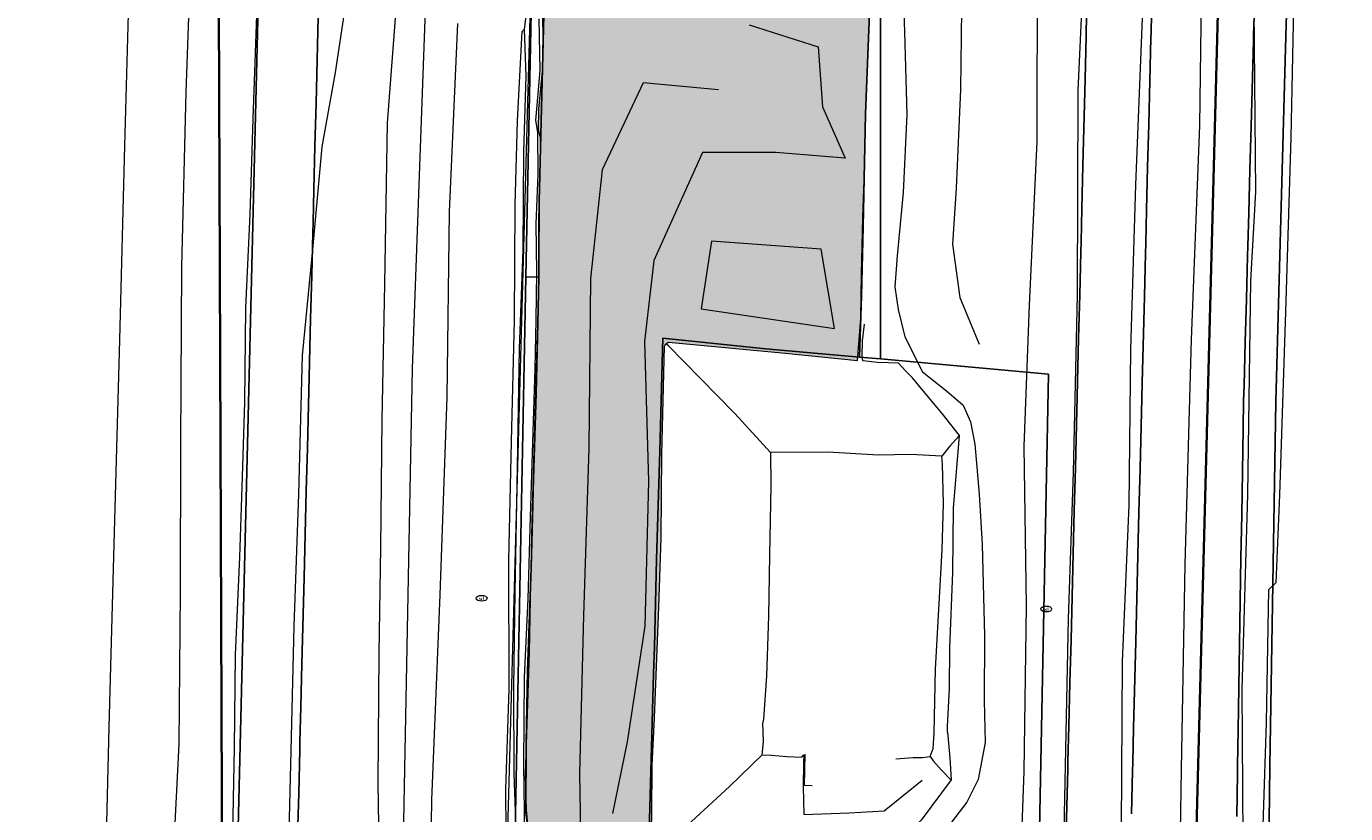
# Model space of a CAD drawing. Header units: metres. Extents: x 250001 to 257773, y 598992 to 609118.
# Tile 465 of 656: x 253812 to 253873, y 603867 to 603904. Entities that reach past the tile are written whole.
import ezdxf
from ezdxf.enums import TextEntityAlignment as Align
from ezdxf.lldxf.tags import DXFTag

# ---------------------------------------------------------------- set-up
doc = ezdxf.new("R2010")
doc.units = ezdxf.units.M
for name, color, linetype, lineweight in [('B-WE-GR-GRAS-GV', 252, 'Continuous', 13), ('B-WE-GW-TALUD-G', 252, 'Continuous', 18), ('B-WE-GW-TALUD_KRUIN-G', 252, 'Continuous', 18), ('B-WE-IE-TERREINAFSCHEIDING_KUNSTMATIG_HEKWERK_RASTER-G', 252, 'IE-TERREINAFSCHEIDING-KUNSTMATIG', 18), ('B-WE-KG-GRENS_PERCEEL-G', 150, 'KG-PERCEEL', 18), ('B-WE-KL-WATER_PUT-S', 252, 'Continuous', 25), ('B-WE-OG-HOOGTELIJN-G', 252, 'Continuous', 18), ('B-WE-OG-TERREIN_ERF-GV', 7, 'Continuous', 18), ('B-WE-VH-VERHARDING_ASFALT-G', 252, 'Continuous', 18), ('B-WE-VH-VERHARDING_BETON-G', 252, 'Continuous', 18), ('B-WE-VH-VERHARDING_GESLOTEN-GV', 252, 'Continuous', 18), ('N-WE-VH-VERHARDING_ASFALT-A', 252, 'Continuous', 18), ('X-XX-AL-REFERENTIE-G', 7, 'Continuous', 18)]:
    doc.layers.add(name, color=color, linetype=linetype, lineweight=lineweight)
doc.layers.add('HULPLIJN', color=220, linetype='Continuous', plot=False)
doc.layers.add('N-WE-KG-GRENS INMETING-G', color=240, linetype='FENCELINE1', lineweight=35, plot=False)
doc.styles.add('NLCS-ISO', font='NLCS-ISO.ttf')
doc.styles.get("Standard").update_dxf_attribs({"font": 'NLCS-ISO.ttf'})
doc.linetypes.add('FENCELINE1', pattern='A,6.35,-2.54,[133,ltypeshp.shx,S=2.54,R=0,X=-2.54,Y=0],-2.54,25.4', length=36.83)
doc.linetypes.add('IE-TERREINAFSCHEIDING-KUNSTMATIG', pattern='A,4,[82,NLCS.shx,S=0.75,R=90,X=0,Y=0],4,-2', length=10)
tags = doc.linetypes.add('KG-PERCEEL', pattern='A,5.5,-2,["P",Standard,S=1.8,R=0,X=-0.5,Y=-0.9],-2,5.5,-2,[5,NLCS.SHX,S=0.75,R=0,X=0,Y=0],-2', length=19).pattern_tags.tags
tags[6] = DXFTag(74, 10)

# ---------------------------------------------------------------- blocks, each defined once
blk = doc.blocks.new('BS2021-132-Xref-KAD-20210617')
at = {"layer": 'B-WE-KG-GRENS_PERCEEL-G', "flags": 128}
for points in [[(253823.066, 603694.22), (253824.846, 603714.819), (253825.742, 603745.812), (253827.078, 603745.812), (253827.218, 603749.437), (253825.846, 603749.462), (253827.756, 603815.568), (253827.88, 603817.7), (253828.81, 603854.54), (253829.44, 603887.65), (253830.8, 603925.15), (253830.92, 603939.77), (253836.27, 604122.77), (253836.41, 604125.016)], [(253829.319, 603700.791), (253838.25, 604026.06)]]:
    blk.add_lwpolyline(points, dxfattribs=at)
blk = doc.blocks.new('BS2021-132-Xref-BGT-GRIJS-20210617-aangepast')
at = {"layer": 'B-WE-GR-GRAS-GV', "flags": 128}
for points in [[(253825.072, 603903.95), (253824.972, 603899.952), (253824.922, 603897.952), (253824.872, 603895.953), (253824.833, 603894.411), (253824.822, 603893.953), (253824.771, 603891.954), (253824.721, 603889.955), (253824.671, 603887.955), (253824.653, 603887.23), (253824.621, 603885.956), (253824.571, 603883.957), (253824.521, 603881.957), (253824.47, 603879.958), (253824.42, 603877.958), (253824.32, 603873.96), (253824.27, 603871.96), (253824.229, 603870.325), (253824.22, 603869.961), (253824.169, 603867.962), (253824.119, 603865.962)], [(253834.186, 603865.372), (253834.702, 603891.898), (253834.957, 603904.921)], [(253834.957, 603904.921), (253834.702, 603891.898), (253835.296, 603891.886), (253835.308, 603892.502), (253835.317, 603895.403), (253835.547, 603904.652)], [(253850.481, 603974.586), (253850.238, 603965.291), (253850.013, 603955.622), (253849.866, 603948.988), (253849.667, 603940.807), (253849.435, 603931.513), (253849.189, 603923.389), (253849.097, 603918.87), (253849.008, 603916.38), (253848.579, 603913.994), (253847.512, 603911.316), (253846.308, 603908.866), (253845.091, 603906.465), (253844.29, 603904.783), (253847.379, 603904.707), (253850.62, 603904.688), (253850.648, 603904.532), (253850.449, 603899.456), (253850.339, 603894.221), (253850.256, 603891.022), (253850.164, 603888.176), (253851.141, 603888.088), (253851.141, 603927.085), (253851.851, 603982.129)], [(253851.851, 603982.129), (253851.141, 603927.085), (253851.141, 603888.088), (253858.931, 603887.39), (253858.504, 603865.485), (253851.358, 603865.004), (253849.7, 603836.172), (253849.678, 603835.311), (253849.628, 603833.312), (253849.591, 603831.822), (253849.578, 603831.313), (253849.528, 603829.313), (253849.428, 603825.315), (253849.377, 603823.315), (253849.277, 603819.317), (253849.227, 603817.317), (253849.197, 603816.142), (253849.177, 603815.318), (253849.127, 603813.318), (253849.114, 603812.828), (253849.107, 603812.55), (253849.076, 603811.319), (253849.026, 603809.32), (253848.976, 603807.32)], [(253859.728, 603865.069), (253859.828, 603869.067), (253859.837, 603869.431), (253859.879, 603871.067), (253859.929, 603873.066), (253859.979, 603875.066), (253860.079, 603879.064), (253860.129, 603881.064), (253860.18, 603883.063), (253860.23, 603885.062), (253860.262, 603886.336), (253860.28, 603887.062), (253860.33, 603889.061), (253860.38, 603891.061), (253860.43, 603893.06), (253860.442, 603893.518), (253860.481, 603895.059), (253860.531, 603897.059), (253860.631, 603901.057), (253860.681, 603903.057), (253860.687, 603903.294), (253860.731, 603905.056)], [(253862.777, 603866.993), (253862.827, 603868.992), (253862.837, 603869.356), (253862.878, 603870.992), (253862.978, 603874.99), (253863.028, 603876.99), (253863.128, 603880.988), (253863.179, 603882.988), (253863.229, 603884.987), (253863.261, 603886.261), (253863.279, 603886.987), (253863.379, 603890.985), (253863.429, 603892.985), (253863.441, 603893.442), (253863.48, 603894.984), (253863.53, 603896.983), (253863.58, 603898.983), (253863.63, 603900.982), (253863.68, 603902.982), (253863.686, 603903.219), (253863.73, 603904.981)], [(253860.731, 603905.056), (253860.687, 603903.294), (253860.681, 603903.057), (253860.631, 603901.057), (253860.531, 603897.059), (253860.481, 603895.059), (253860.442, 603893.518), (253860.43, 603893.06), (253860.38, 603891.061), (253860.33, 603889.061), (253860.28, 603887.062), (253860.262, 603886.336), (253860.23, 603885.062), (253860.18, 603883.063), (253860.129, 603881.064), (253860.079, 603879.064), (253859.979, 603875.066), (253859.929, 603873.066), (253859.879, 603871.067), (253859.837, 603869.431), (253859.828, 603869.067), (253859.728, 603865.069)], [(253867.665, 603866.87), (253867.69, 603868.87), (253867.694, 603869.234), (253867.722, 603870.87), (253867.756, 603872.87), (253867.789, 603874.87), (253867.823, 603876.869), (253867.857, 603878.869), (253867.89, 603880.869), (253867.958, 603884.869), (253867.979, 603886.142), (253867.999, 603886.868), (253868.054, 603888.867), (253868.108, 603890.867), (253868.163, 603892.866), (253868.176, 603893.324), (253868.218, 603894.865), (253868.273, 603896.864), (253868.327, 603898.864), (253868.437, 603902.862), (253868.443, 603903.099), (253868.497, 603904.861)], [(253863.73, 603904.981), (253863.686, 603903.219), (253863.68, 603902.982), (253863.63, 603900.982), (253863.58, 603898.983), (253863.53, 603896.983), (253863.48, 603894.984), (253863.441, 603893.442), (253863.429, 603892.985), (253863.379, 603890.985), (253863.279, 603886.987), (253863.261, 603886.261), (253863.229, 603884.987), (253863.179, 603882.988), (253863.128, 603880.988), (253863.028, 603876.99), (253862.978, 603874.99), (253862.878, 603870.992), (253862.837, 603869.356), (253862.827, 603868.992), (253862.777, 603866.993)], [(253811.388, 603826.337), (253811.71, 603826.815), (253812.073, 603827.261), (253812.475, 603827.673), (253812.912, 603828.046), (253813.382, 603828.379), (253813.88, 603828.667), (253814.402, 603828.909), (253814.944, 603829.103), (253815.501, 603829.247), (253816.069, 603829.34), (253816.643, 603829.381), (253817.218, 603829.37), (253817.79, 603829.306), (253818.354, 603829.192), (253818.905, 603829.026), (253819.439, 603828.812), (253819.952, 603828.549), (253820.438, 603828.242), (253823.105, 603938.143)], [(253823.105, 603938.143), (253820.438, 603828.242)], [(253824.119, 603865.962), (253824.169, 603867.962), (253824.22, 603869.961), (253824.229, 603870.325), (253824.27, 603871.96), (253824.32, 603873.96), (253824.42, 603877.958), (253824.47, 603879.958), (253824.521, 603881.957), (253824.571, 603883.957), (253824.621, 603885.956), (253824.653, 603887.23), (253824.671, 603887.955), (253824.721, 603889.955), (253824.771, 603891.954), (253824.822, 603893.953), (253824.833, 603894.411), (253824.872, 603895.953), (253824.922, 603897.952), (253824.972, 603899.952), (253825.072, 603903.95)]]:
    blk.add_lwpolyline(points, dxfattribs=at)
at = {"layer": 'B-WE-GW-TALUD_KRUIN-G', "flags": 128}
for points in [[(253859.728, 603865.069), (253859.828, 603869.067), (253859.837, 603869.431), (253859.879, 603871.067), (253859.929, 603873.066), (253859.979, 603875.066), (253860.079, 603879.064), (253860.129, 603881.064), (253860.18, 603883.063), (253860.23, 603885.062), (253860.262, 603886.336), (253860.28, 603887.062), (253860.33, 603889.061), (253860.38, 603891.061), (253860.43, 603893.06), (253860.442, 603893.518), (253860.481, 603895.059), (253860.531, 603897.059), (253860.631, 603901.057), (253860.681, 603903.057), (253860.687, 603903.294), (253860.731, 603905.056)], [(253863.73, 603904.981), (253863.686, 603903.219), (253863.68, 603902.982), (253863.63, 603900.982), (253863.58, 603898.983), (253863.53, 603896.983), (253863.48, 603894.984), (253863.441, 603893.442), (253863.429, 603892.985), (253863.379, 603890.985), (253863.279, 603886.987), (253863.261, 603886.261), (253863.229, 603884.987), (253863.179, 603882.988), (253863.128, 603880.988), (253863.028, 603876.99), (253862.978, 603874.99), (253862.878, 603870.992), (253862.837, 603869.356), (253862.827, 603868.992), (253862.777, 603866.993)]]:
    blk.add_lwpolyline(points, dxfattribs=at)
at = {"layer": 'B-WE-OG-TERREIN_ERF-GV', "flags": 128}
blk.add_lwpolyline([(253858.931, 603887.39), (253851.141, 603888.088), (253850.164, 603888.176), (253845.826, 603888.565), (253841.054, 603889.053), (253840.92, 603883.817), (253840.758, 603878.784), (253840.665, 603874.748), (253840.613, 603873.508), (253840.491, 603868.958), (253840.382, 603865.083), (253840.364, 603864.678), (253840.346, 603864.262), (253851.358, 603865.004), (253858.504, 603865.485)], close=True, dxfattribs=at)
at = {"layer": 'B-WE-VH-VERHARDING_GESLOTEN-GV', "flags": 128}
for points in [[(253835.547, 603904.652), (253835.317, 603895.403), (253835.308, 603892.502), (253835.296, 603891.886), (253835.252, 603889.738), (253835.183, 603886.502), (253835.056, 603882.513), (253834.947, 603878.398), (253834.781, 603873.638), (253834.717, 603870.297), (253834.698, 603867.042), (253834.832, 603866.044)], [(253840.382, 603865.083), (253840.491, 603868.958), (253840.613, 603873.508), (253840.665, 603874.748), (253840.758, 603878.784), (253840.92, 603883.817), (253841.054, 603889.053), (253845.826, 603888.565), (253850.164, 603888.176), (253850.256, 603891.022), (253850.339, 603894.221), (253850.449, 603899.456), (253850.648, 603904.532)], [(253868.497, 603904.861), (253868.443, 603903.099), (253868.437, 603902.862), (253868.327, 603898.864), (253868.273, 603896.864), (253868.218, 603894.865), (253868.176, 603893.324), (253868.163, 603892.866), (253868.108, 603890.867), (253868.054, 603888.867), (253867.999, 603886.868), (253867.979, 603886.142), (253867.958, 603884.869), (253867.89, 603880.869), (253867.857, 603878.869), (253867.823, 603876.869), (253867.789, 603874.87), (253867.756, 603872.87), (253867.722, 603870.87), (253867.694, 603869.234), (253867.69, 603868.87), (253867.665, 603866.87)], [(253867.325, 603792.553), (253867.694, 603812.081), (253868.354, 603831.338), (253868.958, 603849.965), (253869.194, 603869.212), (253869.479, 603886.109), (253869.943, 603903.056), (253870.539, 603922.773)], [(253870.539, 603922.773), (253869.943, 603903.056), (253869.479, 603886.109), (253869.194, 603869.212), (253868.958, 603849.965), (253868.354, 603831.338), (253867.694, 603812.081), (253867.325, 603792.553)]]:
    blk.add_lwpolyline(points, dxfattribs=at)
blk.add_lwpolyline([(253834.947, 603878.398), (253835.056, 603882.513), (253835.183, 603886.502), (253835.252, 603889.738), (253835.296, 603891.886), (253834.702, 603891.898), (253834.186, 603865.372), (253832.462, 603865.372), (253832.462, 603862.372), (253835.497, 603862.372), (253835.507, 603864.291), (253835.035, 603864.358), (253834.982, 603864.529), (253834.832, 603866.044), (253834.698, 603867.042), (253834.717, 603870.297), (253834.781, 603873.638)], close=True, dxfattribs=at)
blk = doc.blocks.new('BS2021-132-Xref-toegangsweg gearceerd-aangepast')
at = {"layer": 'N-WE-VH-VERHARDING_ASFALT-A'}
h = blk.add_hatch(color=256, dxfattribs=at)
h.dxf.hatch_style = 1
h.paths.add_polyline_path([(253846.75, 603965.367), (253846.746, 603965.367), (253846.575, 603958.723), (253846.437, 603952.485), (253846.297, 603946.278), (253846.154, 603940.845), (253846.082, 603937.969), (253845.948, 603933.286), (253845.867, 603929.107), (253845.75, 603926.963), (253845.681, 603923.109), (253845.653, 603922.123), (253845.594, 603919.395), (253845.396, 603916.923), (253845.067, 603915.087), (253844.577, 603913.465), (253844.085, 603912.25), (253843.235, 603910.548), (253842.175, 603908.444), (253841.451, 603907.112), (253840.677, 603905.649), (253840.409, 603905.115), (253840.248, 603904.867), (253839.979, 603904.774), (253838.732, 603904.7), (253836.83, 603904.766), (253835.586, 603904.804), (253835.475, 603903.919), (253835.491, 603903.027), (253835.452, 603901.442), (253835.29, 603899.665), (253835.273, 603898.707), (253835.359, 603898.333), (253835.352, 603896.527), (253835.291, 603894.623), (253835.287, 603891.68), (253835.243, 603889.711), (253835.149, 603886.59), (253835.038, 603882.768), (253834.976, 603880.589), (253834.906, 603876.948), (253834.848, 603874.495), (253834.743, 603871.151), (253834.666, 603868.823), (253834.709, 603867.189), (253834.879, 603865.323), (253834.983, 603864.375), (253835.034, 603864.295), (253835.093, 603864.297), (253835.501, 603864.306), (253835.494, 603862.814), (253835.473, 603861.795), (253835.495, 603859.945), (253835.545, 603858.388), (253835.65, 603857.034), (253835.816, 603855.91), (253836.107, 603854.808), (253836.609, 603853.454), (253836.944, 603852.712), (253837.126, 603852.254), (253837.612, 603851.35), (253838.789, 603849.234), (253840.283, 603846.594), (253841.193, 603844.976), (253842.325, 603843.001), (253842.92, 603841.939), (253843.672, 603840.431), (253844.251, 603839.182), (253844.827, 603837.813), (253845.262, 603836.525), (253845.489, 603835.342), (253845.595, 603834.209), (253845.61, 603832.723), (253845.573, 603830.311), (253845.45, 603826.841), (253845.469, 603825.922), (253845.348, 603821.666), (253845.284, 603818.861), (253845.173, 603814.729), (253845.04, 603809.354), (253844.928, 603805.225), (253844.813, 603800.331), (253844.704, 603795.879), (253844.629, 603794.501), (253844.579, 603791.597), (253844.474, 603787.57), (253844.384, 603784.194), (253844.276, 603779.764), (253844.196, 603776.868), (253844.174, 603776.869), (253847.727, 603776.659), (253847.765, 603776.658), (253847.842, 603779.775), (253847.984, 603784.812), (253848.117, 603790.704), (253848.22, 603794.317), (253848.182, 603795.85), (253848.301, 603800.298), (253848.426, 603804.596), (253848.601, 603811.36), (253848.691, 603815.248), (253848.808, 603819.289), (253848.903, 603823.084), (253848.986, 603826.454), (253849.142, 603829.925), (253849.194, 603831.672), (253849.193, 603833.419), (253849.126, 603835.023), (253848.949, 603836.52), (253848.678, 603837.734), (253848.378, 603838.788), (253848.154, 603839.371), (253847.669, 603840.434), (253847.205, 603841.286), (253846.324, 603842.899), (253844.792, 603845.634), (253843.583, 603847.759), (253842.318, 603850.143), (253842.028, 603850.646), (253841.551, 603851.486), (253841.154, 603852.23), (253840.604, 603853.374), (253840.286, 603854.146), (253840.177, 603854.5), (253839.721, 603854.473), (253839.556, 603857.037), (253839.409, 603859.553), (253839.316, 603862.867), (253839.28, 603864.518), (253840.513, 603864.577), (253840.503, 603864.792), (253840.536, 603867.021), (253840.555, 603869.244), (253840.659, 603871.445), (253840.676, 603871.832), (253840.872, 603876.593), (253840.979, 603879.794), (253841.002, 603883.661), (253841.128, 603888.688), (253841.186, 603888.789), (253841.309, 603888.862), (253843.292, 603888.679), (253846.738, 603888.351), (253850.084, 603888.019), (253850.226, 603889.967), (253850.257, 603892.024), (253850.331, 603894.641), (253850.402, 603896.829), (253850.476, 603900.088), (253850.669, 603904.507), (253850.511, 603904.623), (253849.974, 603904.643), (253847.459, 603904.73), (253845.052, 603904.738), (253844.319, 603904.785), (253844.413, 603905.25), (253844.686, 603905.72), (253845.103, 603906.552), (253845.807, 603907.855), (253846.592, 603909.454), (253847.288, 603910.85), (253847.821, 603912.006), (253848.209, 603912.849), (253848.581, 603913.96), (253848.829, 603915.106), (253848.99, 603916.164), (253849.101, 603917.56), (253849.115, 603919.589), (253849.101, 603921.815), (253849.195, 603923.424), (253849.313, 603926.623), (253849.43, 603930.905), (253849.541, 603935.633), (253849.641, 603939.855), (253849.769, 603944.954), (253849.904, 603949.84), (253850.008, 603954.198), (253850.11, 603959.073), (253850.093, 603959.073)])
at = {"layer": 'B-WE-VH-VERHARDING_GESLOTEN-GV', "flags": 128}
for points in [[(253835.475, 603903.919), (253835.491, 603903.027), (253835.452, 603901.442), (253835.29, 603899.665), (253835.273, 603898.707), (253835.359, 603898.333), (253835.352, 603896.527), (253835.291, 603894.623), (253835.287, 603891.68), (253835.243, 603889.711), (253835.149, 603886.59), (253835.038, 603882.768), (253834.976, 603880.589), (253834.906, 603876.948), (253834.848, 603874.495), (253834.743, 603871.151), (253834.666, 603868.823), (253834.709, 603867.189), (253834.879, 603865.323)], [(253840.503, 603864.792), (253840.536, 603867.021), (253840.555, 603869.244), (253840.659, 603871.445), (253840.676, 603871.832), (253840.872, 603876.593), (253840.979, 603879.794), (253841.002, 603883.661), (253841.128, 603888.688), (253841.186, 603888.789), (253841.309, 603888.862), (253843.292, 603888.679), (253846.738, 603888.351), (253850.084, 603888.019), (253850.226, 603889.967), (253850.257, 603892.024), (253850.331, 603894.641), (253850.402, 603896.829), (253850.476, 603900.088), (253850.669, 603904.507)]]:
    blk.add_lwpolyline(points, dxfattribs=at)
blk = doc.blocks.new('SKL-WATERLEIDINGPUT-SO')
at = {"color": 0, "linetype": 'ByBlock', "lineweight": 18}
blk.add_ellipse((0, 0), major_axis=(2.5, 0), ratio=0.54, dxfattribs=at)
at = {"color": 0, "linetype": 'ByBlock', "lineweight": 18, "style": 'NLCS-ISO'}
blk.add_text('wl', height=1.8, dxfattribs=at).set_placement((0, 0), align=Align.MIDDLE_CENTER)
blk = doc.blocks.new('BS2021-132-Xref-inmeting-2d-Provincie-20211104')
at = {"layer": 'B-WE-GW-TALUD-G'}
for points in [[(253858.402, 603804.551), (253858.693, 603812.101), (253858.842, 603819.7), (253859.044, 603826.491), (253859.308, 603834.521), (253859.286, 603842.097), (253859.28, 603850.222), (253859.502, 603857.799), (253859.657, 603866.218), (253859.868, 603876.034), (253860.09, 603882.83), (253860.282, 603891.069), (253860.308, 603900.534), (253860.71, 603909.25), (253860.997, 603916.243), (253861.303, 603923.083), (253861.596, 603931.027), (253861.994, 603937.752), (253862.081, 603944.943), (253862.2, 603951.48), (253862.47, 603958.512), (253862.587, 603963.761)], [(253865.861, 603961.033), (253865.412, 603955.065), (253864.947, 603949.832), (253864.673, 603945.002), (253864.338, 603938.538), (253864.166, 603932.304), (253864.178, 603926.947), (253863.872, 603919.632), (253863.555, 603911.708), (253863.283, 603903.89), (253862.973, 603896.163), (253862.74, 603888.542), (253862.655, 603881.31), (253862.345, 603874.059), (253862.303, 603866.32), (253862.026, 603858.722), (253861.877, 603851.46), (253861.644, 603844.204), (253861.581, 603836.673), (253861.693, 603831.423), (253861.554, 603826.5), (253861.354, 603820.94), (253861.288, 603813.765), (253861.157, 603805.896)], [(253866.411, 603806.026), (253866.432, 603813.125), (253866.753, 603819.986), (253867.107, 603830.523), (253867.378, 603836.917), (253867.127, 603837.636), (253867.556, 603844.131), (253867.754, 603849.853), (253867.615, 603852.073), (253867.6, 603854.422), (253867.997, 603859.85), (253867.963, 603865.822), (253867.911, 603872.776), (253868.169, 603881.811), (253868.315, 603891.709), (253868.549, 603895.841), (253868.474, 603904.341)], [(253822.207, 603904.024), (253822.046, 603899.223), (253821.903, 603894.805), (253821.709, 603890.453), (253821.653, 603886.09), (253821.526, 603882.146), (253821.432, 603878.895), (253821.222, 603874.365), (253821.175, 603870.063), (253821.088, 603865.305)], [(253833.801, 603864.237), (253833.777, 603868.124), (253833.925, 603872.79), (253833.915, 603878.757), (253834.033, 603884.266), (253834.179, 603889.893), (253834.203, 603895.221), (253834.317, 603899.125), (253834.527, 603903.266), (253834.608, 603903.357), (253834.645, 603903.371)]]:
    blk.add_lwpolyline(points, dxfattribs=at)
at = {"layer": 'B-WE-IE-TERREINAFSCHEIDING_KUNSTMATIG_HEKWERK_RASTER-G'}
blk.add_lwpolyline([(253815.054, 603823.621), (253814.606, 603824.039), (253814.39, 603824.194), (253814.27, 603824.307), (253814.281, 603825.046), (253814.275, 603825.643), (253814.273, 603826.148), (253814.364, 603829.093), (253814.434, 603832.099), (253814.511, 603835.163), (253814.656, 603841.078), (253814.861, 603850.066), (253815.164, 603862.123), (253815.388, 603871.011), (253815.636, 603880.055), (253815.869, 603888.969), (253816.114, 603897.967), (253816.356, 603906.896)], dxfattribs=at)
at = {"layer": 'B-WE-OG-HOOGTELIJN-G'}
for points in [[(253819.18, 603907.465), (253818.938, 603900.456), (253818.743, 603892.363), (253818.686, 603884.153), (253818.67, 603877.283), (253818.615, 603870.228), (253818.189, 603861.994), (253817.971, 603854.152), (253817.969, 603846.495), (253817.588, 603839.195), (253817.716, 603833.895), (253817.682, 603830.756), (253817.106, 603829.225), (253817.355, 603828.045), (253818.422, 603827.771), (253819.39, 603827.408), (253819.98, 603826.956)], [(253856.639, 603963.754), (253856.333, 603954.89), (253855.85, 603945.516), (253855.611, 603936.807), (253855.308, 603928.022), (253855.382, 603920.142), (253855.072, 603913.644), (253855.028, 603909.369), (253854.914, 603905.55), (253854.854, 603900.591), (253854.645, 603896.013), (253854.488, 603893.417), (253854.824, 603890.94), (253855.717, 603888.772)], [(253855.571, 603776.442), (253855.739, 603784.692), (253856.061, 603792.264), (253856.135, 603800.589), (253856.438, 603809.464), (253856.697, 603817.468), (253856.98, 603825.609), (253857.192, 603833.709), (253857.325, 603842.246), (253857.232, 603850.733), (253857.478, 603860.136), (253857.812, 603868.96), (253857.907, 603876.643), (253857.812, 603884.025), (253858.051, 603890.581), (253858.407, 603898.169), (253858.428, 603906.277), (253858.389, 603915.483), (253858.588, 603924.919), (253858.787, 603934.81), (253858.952, 603944.391), (253859.071, 603951.899), (253859.612, 603959.189), (253859.801, 603963.754)], [(253852.176, 603905.559), (253852.254, 603903.257), (253852.365, 603899.423), (253852.2, 603895.815), (253851.919, 603892.875), (253851.811, 603891.435), (253851.961, 603890.377), (253852.265, 603889.119), (253853.096, 603887.495), (253854.198, 603886.608), (253854.981, 603885.941), (253855.324, 603885.174), (253855.522, 603884.132), (253855.719, 603881.827), (253855.857, 603879.488), (253855.96, 603875.244), (253855.947, 603872.248), (253856.003, 603870.308), (253855.674, 603868.582), (253855.151, 603867.542), (253854.235, 603866.342)], [(253862.619, 603777.542), (253863.219, 603785.004), (253863.409, 603794.825), (253863.658, 603805.607), (253863.819, 603817.159), (253864.324, 603827.384), (253864.53, 603838.113), (253864.706, 603848.575), (253864.953, 603859.448), (253865.106, 603869.056), (253865.273, 603878.555), (253865.566, 603888.99), (253865.948, 603898.922), (253866.082, 603909.455), (253866.349, 603919.126), (253866.589, 603928.517), (253866.617, 603933.364), (253866.716, 603938.001), (253866.993, 603943.063), (253867.511, 603949.216), (253868.435, 603956.266), (253868.856, 603961.079)], [(253872.709, 603959.901), (253872.112, 603954.377), (253871.682, 603949.784), (253871.5, 603947.895), (253871.248, 603944.209), (253871.066, 603940.106), (253870.922, 603932.235), (253870.746, 603923.291), (253870.49, 603914.728), (253870.33, 603905.92), (253870.176, 603898.361), (253869.92, 603890.268), (253869.65, 603881.796), (253869.467, 603877.703), (253869.13, 603877.383), (253869.032, 603871.239), (253868.742, 603862.638), (253868.58, 603853.743), (253868.418, 603844.769), (253868.139, 603836.813), (253867.953, 603827.548), (253867.802, 603819.08), (253867.595, 603811.327), (253867.298, 603802.434)], [(253834.253, 603866.242), (253834.157, 603868.863), (253834.15, 603872.872), (253834.204, 603877.292), (253834.312, 603883.087), (253834.405, 603888.576), (253834.577, 603893.15), (253834.603, 603897.7), (253834.717, 603901.221), (253834.645, 603903.371), (253834.876, 603905.279)], [(253845.05, 603903.578), (253848.261, 603902.566), (253848.459, 603899.781), (253849.513, 603897.395), (253846.286, 603897.662), (253842.892, 603897.668), (253840.63, 603892.656), (253840.209, 603888.901), (253840.389, 603882.421), (253840.218, 603875.696), (253839.394, 603870.341), (253838.715, 603867.009)], [(253826.375, 603904.767), (253825.865, 603901.365), (253825.241, 603897.93), (253824.818, 603893.332), (253824.328, 603888.246), (253824.155, 603881.82), (253823.941, 603875.705), (253823.806, 603869.925), (253823.658, 603864.273), (253823.504, 603859.058), (253823.645, 603856.637)], [(253835.301, 603903.863), (253835.357, 603901.472), (253835.152, 603899.149), (253835.236, 603898.601), (253835.257, 603896.648), (253835.162, 603894.349), (253835.193, 603892.102), (253835.167, 603889.911), (253835.113, 603887.637), (253835.033, 603885.209), (253834.902, 603880.776), (253834.794, 603876.973), (253834.627, 603873.336), (253834.587, 603869.281), (253834.646, 603866.012)], [(253836.212, 603805.259), (253836.544, 603813.204), (253836.96, 603820.675), (253837.113, 603828.503), (253837.263, 603834.168), (253837.33, 603836.098), (253837.031, 603837.265), (253836.05, 603839.389), (253835.189, 603841.257), (253834.528, 603842.541), (253833.286, 603844.681), (253831.641, 603847.725), (253830.296, 603850.349), (253829.044, 603853.051), (253828.533, 603855.648), (253828.165, 603858.088), (253827.93, 603863.474), (253827.85, 603868.444), (253827.899, 603874.435), (253827.975, 603879.344), (253828.036, 603885.261), (253828.163, 603891.559), (253828.287, 603899.025), (253828.665, 603903.885)], [(253831.526, 603903.65), (253831.148, 603894.918), (253831.035, 603886.324), (253830.708, 603877.145), (253830.33, 603867.642), (253830.212, 603860.13), (253830.214, 603857.45), (253830.686, 603854.979), (253831.796, 603852.397), (253833.248, 603849.368), (253835.059, 603846.186), (253836.5, 603843.751), (253837.089, 603842.57), (253838.119, 603840.385), (253838.968, 603838.369), (253839.991, 603835.847)], [(253843.626, 603900.576), (253840.148, 603900.894), (253838.247, 603896.863), (253837.698, 603891.82), (253837.628, 603883.965), (253837.373, 603876.2), (253837.193, 603868.865), (253837.259, 603864.349), (253837.222, 603859.256), (253837.394, 603856.931), (253838.456, 603853.866), (253839.628, 603851.131), (253841.628, 603847.622), (253843.972, 603843.506), (253845.42, 603840.728), (253846.853, 603837.06), (253847.396, 603833.1), (253847.217, 603826.826), (253847.092, 603821.891), (253846.964, 603815.76), (253846.801, 603809.336), (253846.588, 603801.919)], [(253854.247, 603870.791), (253854.256, 603871.051), (253854.346, 603872.811), (253854.353, 603874.701), (253854.503, 603878.189), (253854.524, 603881.166), (253854.803, 603884.542), (253853.997, 603885.566), (253853.062, 603886.691), (253852.625, 603887.213), (253852.308, 603887.538), (253851.982, 603887.895), (253851.011, 603887.928), (253850.321, 603888.002), (253850.294, 603888.231), (253850.31, 603888.933), (253850.396, 603889.702)], [(253854.247, 603870.791), (253854.354, 603869.589), (253854.414, 603868.574), (253853.026, 603866.706), (253851.962, 603865.625), (253851.739, 603865.584), (253850.359, 603865.312), (253848.79, 603865.148), (253847.578, 603865.161), (253845.726, 603865.049), (253845.087, 603865.12), (253843.871, 603864.749), (253842.413, 603864.694), (253840.601, 603864.703), (253840.503, 603864.792)]]:
    blk.add_lwpolyline(points, dxfattribs=at)
blk.add_lwpolyline([(253849.007, 603889.503), (253848.399, 603893.18), (253843.301, 603893.555), (253842.828, 603890.406)], close=True, dxfattribs=at)
at = {"layer": 'B-WE-VH-VERHARDING_ASFALT-G'}
for points in [[(253835.475, 603903.919), (253835.491, 603903.027), (253835.452, 603901.442), (253835.29, 603899.665), (253835.273, 603898.707), (253835.359, 603898.333), (253835.352, 603896.527), (253835.291, 603894.623), (253835.287, 603891.68), (253835.243, 603889.711), (253835.149, 603886.59), (253835.038, 603882.768), (253834.976, 603880.589), (253834.906, 603876.948), (253834.848, 603874.495), (253834.743, 603871.151), (253834.666, 603868.823), (253834.709, 603867.189), (253834.879, 603865.323)], [(253840.503, 603864.792), (253840.536, 603867.021), (253840.555, 603869.244), (253840.659, 603871.445), (253840.676, 603871.832), (253840.872, 603876.593), (253840.979, 603879.794), (253841.002, 603883.661), (253841.128, 603888.688), (253841.186, 603888.789), (253841.309, 603888.862), (253843.292, 603888.679), (253846.738, 603888.351), (253850.084, 603888.019), (253850.226, 603889.967), (253850.257, 603892.024), (253850.331, 603894.641), (253850.402, 603896.829), (253850.476, 603900.088), (253850.669, 603904.507)], [(253854.803, 603884.542), (253854.34, 603884.034), (253853.985, 603883.586), (253852.538, 603883.663), (253851.053, 603883.631), (253848.704, 603883.762), (253846.044, 603883.758), (253844.386, 603885.562), (253842.009, 603887.987), (253841.311, 603888.694), (253841.186, 603888.789)], [(253846.044, 603883.758), (253846.063, 603882.214), (253846.001, 603878.99), (253845.944, 603876.161), (253845.855, 603873.392), (253845.727, 603871.386), (253845.683, 603871.231)], [(253853.633, 603870.76), (253853.69, 603873.707), (253854.006, 603879.242), (253854.064, 603881.394), (253854.021, 603883.218), (253853.985, 603883.586)], [(253840.503, 603864.792), (253840.527, 603864.815), (253840.65, 603864.992), (253842.38, 603866.646), (253844.137, 603868.268), (253845.653, 603869.737), (253845.718, 603870.336), (253845.683, 603871.231)], [(253845.653, 603869.737), (253846.087, 603869.713), (253846.797, 603869.659), (253847.498, 603869.631), (253847.592, 603869.731), (253847.576, 603869.368), (253847.561, 603868.261), (253847.589, 603866.968), (253849.688, 603867.05), (253851.309, 603867.135), (253853.081, 603868.562)]]:
    blk.add_lwpolyline(points, dxfattribs=at)
at = {"layer": 'B-WE-VH-VERHARDING_BETON-G'}
for points in [[(253851.858, 603869.549), (253852.663, 603869.602), (253853.088, 603869.605), (253853.451, 603869.652), (253853.592, 603870.025), (253853.633, 603870.76)], [(253847.981, 603868.295), (253847.622, 603868.308), (253847.636, 603869.016), (253847.659, 603869.759)], [(253853.451, 603869.652), (253853.58, 603869.461), (253853.966, 603869.02), (253854.41, 603868.575)]]:
    blk.add_lwpolyline(points, dxfattribs=at)
at = {"layer": 'B-WE-KL-WATER_PUT-S', "xscale": 0.1, "yscale": 0.1, "zscale": 0.1}
for p in [(253832.65, 603876.991), (253858.829, 603876.495)]:
    blk.add_blockref('SKL-WATERLEIDINGPUT-SO', p, dxfattribs=at)

msp = doc.modelspace()

# ---------------------------------------------------------------- linework, layer by layer
at = {"layer": 'HULPLIJN', "flags": 128}
for points in [[(253835.547, 603904.652), (253835.317, 603895.403), (253835.308, 603892.502), (253835.296, 603891.886), (253835.252, 603889.738), (253835.183, 603886.502), (253835.056, 603882.513), (253834.947, 603878.398), (253834.781, 603873.638), (253834.717, 603870.297), (253834.698, 603867.042), (253834.832, 603866.044)], [(253840.382, 603865.083), (253840.491, 603868.958), (253840.613, 603873.508), (253840.665, 603874.748), (253840.758, 603878.784), (253840.92, 603883.817), (253841.054, 603889.053), (253845.826, 603888.565), (253850.164, 603888.176), (253850.256, 603891.022), (253850.339, 603894.221), (253850.449, 603899.456), (253850.648, 603904.532)]]:
    msp.add_lwpolyline(points, dxfattribs=at)
at = {"layer": 'N-WE-KG-GRENS INMETING-G', "flags": 128}
msp.add_lwpolyline([(253868.05, 603952.521), (253830.033, 603952.227), (253820.308, 603945.155), (253820.707, 603839.319), (253815.945, 603821.861), (253814.94, 603786.563), (253863.669, 603784.891)], close=True, dxfattribs=at)

# ---------------------------------------------------------------- block references
at = {"layer": 'X-XX-AL-REFERENTIE-G'}
for name in ['BS2021-132-Xref-BGT-GRIJS-20210617-aangepast', 'BS2021-132-Xref-KAD-20210617', 'BS2021-132-Xref-toegangsweg gearceerd-aangepast', 'BS2021-132-Xref-inmeting-2d-Provincie-20211104']:
    msp.add_blockref(name, (0, 0), dxfattribs=at)

doc.saveas('drawing.dxf')
